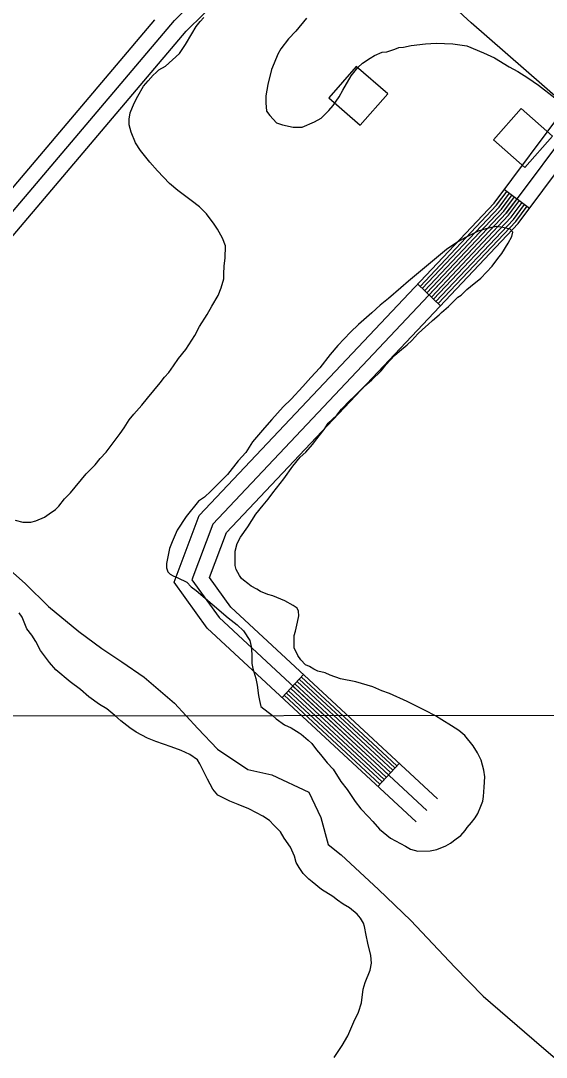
# Model space of a CAD drawing. Extents: x 3297735 to 3335592, y 670436 to 695807.
# Drawn here: x 3331878 to 3332381, y 690669 to 691662 of the extents above; entities that cross this region are included whole.
import ezdxf

# ---------------------------------------------------------------- set-up
doc = ezdxf.new("R2010")
doc.units = 0
for name, color, linetype in [('V-BLDG-OTLN', 7, 'Continuous'), ('V-GRID-MAJR', 7, 'Continuous'), ('V-ROAD-CNTR', 7, 'Continuous'), ('V-SITE-VEGE', 7, 'Continuous'), ('V-TOPO-SHOR', 7, 'Continuous')]:
    doc.layers.add(name, color=color, linetype=linetype)

msp = doc.modelspace()

# ---------------------------------------------------------------- linework, layer by layer
at = {"layer": 'V-BLDG-OTLN'}
for points in [[(3332229.3, 691591.53), (3332199.23, 691617.91), (3332172.85, 691587.84), (3332202.92, 691561.47)], [(3332387.17, 691551.17), (3332357.11, 691577.55), (3332330.73, 691547.48), (3332360.8, 691521.11)]]:
    msp.add_lwpolyline(points, close=True, dxfattribs=at)
at = {"layer": 'V-GRID-MAJR'}
msp.add_lwpolyline([(3301853.13, 690965.76), (3302673.49, 690966.23), (3305673.73, 690968.17), (3310110.29, 690971.5), (3313525.52, 690974.42), (3317355.66, 690978.09), (3321058.09, 690982.03), (3323164.54, 690984.43), (3326643.71, 690988.68), (3330122.76, 690993.26), (3332835.9, 690997.06), (3333379.42, 690997.86)], dxfattribs=at)
at = {"layer": 'V-ROAD-CNTR'}
for p, q in [((3332341.24, 691500.11), (3332365.27, 691482.15)), ((3332258.06, 691409.25), (3332279.88, 691388.66)), ((3332128.18, 691013.3), (3332148.58, 691035.29)), ((3332219.8, 690928.27), (3332240.21, 690950.27))]:
    msp.add_line(p, q, dxfattribs=at)
for points in [[(3333375.09, 690719.28), (3333248.87, 690831.59), (3332871.12, 691169.4), (3332309.12, 691659.71), (3331951.42, 691988.9), (3331625.26, 692277.88), (3331538.57, 692353.46), (3331129.95, 692719.64)], [(3331454.52, 692148.36), (3331526.02, 692067.29), (3331534.04, 692040.4), (3331461.68, 691858.08), (3331336.99, 691710.85), (3331632.91, 691444.72), (3331859.32, 691466.27), (3332025.14, 691661.79), (3332161.02, 691795.36)], [(3331454.45, 692125.77), (3331512.59, 692059.84), (3331518.18, 692041.1), (3331448.65, 691865.9), (3331316.13, 691709.44), (3331627.78, 691429.17), (3331866.82, 691451.92), (3332036.14, 691651.57), (3332171.54, 691784.67)], [(3331522.78, 691971.38), (3331474.72, 691850.26), (3331357.84, 691712.27), (3331638.05, 691460.28), (3331851.83, 691480.63), (3332006.05, 691662.47)], [(3332256.46, 690894.26), (3332056.39, 691079.92), (3332024.66, 691124.02), (3332048.79, 691187.6), (3332331.35, 691486.88), (3332400.1, 691578.83)], [(3332412.11, 691569.85), (3332342.85, 691477.21), (3332061.76, 691179.47), (3332041.54, 691126.23), (3332067.69, 691089.89), (3332266.66, 690905.26)], [(3332276.86, 690916.25), (3332078.99, 691099.87), (3332058.43, 691128.45), (3332074.72, 691171.35), (3332354.34, 691467.53), (3332424.13, 691560.87)], [(3332260.24, 691407.19), (3332333.65, 691484.94), (3332343.64, 691498.31)], [(3332262.42, 691405.13), (3332335.95, 691483.01), (3332346.05, 691496.52)], [(3332264.61, 691403.07), (3332338.25, 691481.07), (3332348.45, 691494.72)], [(3332266.79, 691401.01), (3332340.55, 691479.14), (3332350.85, 691492.92)], [(3332268.97, 691398.95), (3332342.85, 691477.21), (3332353.26, 691491.13)], [(3332271.15, 691396.9), (3332345.15, 691475.27), (3332355.66, 691489.33)], [(3332273.33, 691394.84), (3332347.45, 691473.34), (3332358.06, 691487.53)], [(3332275.51, 691392.78), (3332349.75, 691471.4), (3332360.46, 691485.74)], [(3332277.69, 691390.72), (3332352.05, 691469.47), (3332362.87, 691483.94)], [(3332236.13, 690945.87), (3332144.5, 691030.89)], [(3332238.17, 690948.07), (3332146.54, 691033.09)], [(3332227.97, 690937.07), (3332136.34, 691022.1)], [(3332230.01, 690939.27), (3332138.38, 691024.29)], [(3332232.05, 690941.47), (3332140.42, 691026.49)], [(3332234.09, 690943.67), (3332142.46, 691028.69)], [(3332221.85, 690930.47), (3332130.22, 691015.5)], [(3332223.89, 690932.67), (3332132.26, 691017.7)], [(3332225.93, 690934.87), (3332134.3, 691019.9)]]:
    msp.add_lwpolyline(points, dxfattribs=at)
at = {"layer": 'V-SITE-VEGE'}
for p, q in [((3332045.79, 691656.05), (3332049.66, 691660.8)), ((3332049.66, 691660.8), (3332053.1, 691664.69)), ((3332151.48, 691664.09), (3332141.16, 691651.55)), ((3332035.48, 691638.76), (3332041.49, 691649.13)), ((3332041.49, 691649.13), (3332045.79, 691656.05)), ((3332141.16, 691651.55), (3332134.27, 691644.2)), ((3332029.89, 691630.12), (3332035.48, 691638.76)), ((3332134.27, 691644.2), (3332126.96, 691634.69)), ((3332244.32, 691636.29), (3332251.65, 691638.04)), ((3332251.65, 691638.04), (3332265.45, 691639.37)), ((3332265.45, 691639.37), (3332275.81, 691640.26)), ((3332275.81, 691640.26), (3332291.77, 691639.43)), ((3332291.77, 691639.43), (3332305.15, 691637.74)), ((3332305.15, 691637.74), (3332321.13, 691630.88)), ((3332016.55, 691618), (3332029.89, 691630.12)), ((3332123.95, 691629.5), (3332120.53, 691620.86)), ((3332126.96, 691634.69), (3332123.95, 691629.5)), ((3332212.42, 691625.85), (3332216.73, 691628.45)), ((3332216.73, 691628.45), (3332224.05, 691631.49)), ((3332224.05, 691631.49), (3332228.36, 691631.93)), ((3332228.36, 691631.93), (3332231.38, 691632.81)), ((3332231.38, 691632.81), (3332236.12, 691634.54)), ((3332236.12, 691634.54), (3332240, 691635.85)), ((3332240, 691635.85), (3332244.32, 691636.29)), ((3332321.13, 691630.88), (3332331.5, 691626.17)), ((3332010.08, 691614.53), (3332016.55, 691618)), ((3332120.53, 691620.86), (3332117.95, 691614.81)), ((3332194.34, 691608.97), (3332200.79, 691616.76)), ((3332200.79, 691616.76), (3332205.09, 691621.08)), ((3332205.09, 691621.08), (3332212.42, 691625.85)), ((3332331.5, 691626.17), (3332345.77, 691617.57)), ((3332345.77, 691617.57), (3332353.97, 691612.85)), ((3331999.75, 691604.15), (3332004.49, 691609.34)), ((3332004.49, 691609.34), (3332007.5, 691611.93)), ((3332007.5, 691611.93), (3332010.08, 691614.53)), ((3332117.95, 691614.81), (3332114.54, 691600.57)), ((3332186.18, 691595.15), (3332194.34, 691608.97)), ((3332353.97, 691612.85), (3332363.48, 691606.83)), ((3332363.48, 691606.83), (3332373.85, 691599.95)), ((3331989.87, 691589.45), (3331995.46, 691598.96)), ((3331995.46, 691598.96), (3331999.75, 691604.15)), ((3332114.54, 691600.57), (3332112.41, 691589.77)), ((3332373.85, 691599.95), (3332389.42, 691587.92)), ((3331986.44, 691582.54), (3331989.87, 691589.45)), ((3332112.41, 691589.77), (3332112.43, 691582.87)), ((3332177.16, 691580.45), (3332182.74, 691588.66)), ((3332182.74, 691588.66), (3332186.18, 691595.15)), ((3331982.58, 691573.47), (3331986.44, 691582.54)), ((3332112.43, 691582.87), (3332113.31, 691575.11)), ((3332172.85, 691575.69), (3332177.16, 691580.45)), ((3331981.73, 691567.43), (3331982.58, 691573.47)), ((3331981.75, 691561.81), (3331981.73, 691567.43)), ((3332113.31, 691575.11), (3332116.34, 691570.8)), ((3332116.34, 691570.8), (3332122.83, 691563.91)), ((3332159.07, 691564.87), (3332165.54, 691568.34)), ((3332165.54, 691568.34), (3332172.85, 691575.69)), ((3331983.49, 691554.92), (3331981.75, 691561.81)), ((3332122.83, 691563.91), (3332128.45, 691561.77)), ((3332128.45, 691561.77), (3332138.81, 691559.64)), ((3332138.81, 691559.64), (3332147.44, 691559.66)), ((3332147.44, 691559.66), (3332159.07, 691564.87)), ((3331987.83, 691544.57), (3331983.49, 691554.92)), ((3331992.6, 691537.25), (3331987.83, 691544.57)), ((3332001.26, 691526.05), (3331992.6, 691537.25)), ((3332008.61, 691517.88), (3332001.26, 691526.05)), ((3332020.29, 691505.83), (3332008.61, 691517.88)), ((3332028.08, 691498.94), (3332020.29, 691505.83)), ((3332041.05, 691489.48), (3332028.08, 691498.94)), ((3332048.83, 691483.46), (3332041.05, 691489.48)), ((3332055.75, 691476.58), (3332048.83, 691483.46)), ((3332063.11, 691466.67), (3332055.75, 691476.58)), ((3332066.15, 691461.93), (3332063.11, 691466.67)), ((3332070.92, 691453.32), (3332066.15, 691461.93)), ((3332315.87, 691460.2), (3332303.8, 691454.13)), ((3332323.2, 691462.38), (3332315.87, 691460.2)), ((3332333.55, 691464.56), (3332323.2, 691462.38)), ((3332339.59, 691463.72), (3332333.55, 691464.56)), ((3332346.5, 691462.01), (3332339.59, 691463.72)), ((3332349.1, 691459), (3332346.5, 691462.01)), ((3332348.24, 691455.11), (3332349.1, 691459)), ((3332073.95, 691445.99), (3332070.92, 691453.32)), ((3332296.48, 691449.8), (3332285.71, 691442.43)), ((3332303.8, 691454.13), (3332296.48, 691449.8)), ((3332338.79, 691438.69), (3332344.81, 691448.63)), ((3332344.81, 691448.63), (3332348.24, 691455.11)), ((3332073.56, 691434.34), (3332073.95, 691445.99)), ((3332285.71, 691442.43), (3332249.12, 691412.13)), ((3332334.92, 691433.93), (3332338.79, 691438.69)), ((3332072.71, 691427), (3332073.56, 691434.34)), ((3332329.33, 691426.58), (3332334.92, 691433.93)), ((3332072.3, 691418.8), (3332072.71, 691427)), ((3332072.31, 691414.49), (3332072.3, 691418.8)), ((3332318.58, 691414.91), (3332329.33, 691426.58)), ((3332069.75, 691405.85), (3332072.31, 691414.49)), ((3332249.12, 691412.13), (3332241.8, 691405.64)), ((3332308.67, 691407.11), (3332318.58, 691414.91)), ((3332060.73, 691388.14), (3332066.75, 691398.51)), ((3332066.75, 691398.51), (3332069.75, 691405.85)), ((3332241.8, 691405.64), (3332230.18, 691395.69)), ((3332296.62, 691396.73), (3332299.64, 691398.89)), ((3332299.64, 691398.89), (3332305.23, 691404.08)), ((3332305.23, 691404.08), (3332308.67, 691407.11)), ((3332221.99, 691389.19), (3332214.25, 691381.84)), ((3332230.18, 691395.69), (3332221.99, 691389.19)), ((3332287.58, 691388.07), (3332291.02, 691391.53)), ((3332291.02, 691391.53), (3332296.62, 691396.73)), ((3332049.14, 691368.69), (3332056.44, 691380.36)), ((3332056.44, 691380.36), (3332060.73, 691388.14)), ((3332214.25, 691381.84), (3332201.33, 691370.58)), ((3332272.08, 691374.66), (3332278.54, 691379.85)), ((3332278.54, 691379.85), (3332280.69, 691382.01)), ((3332280.69, 691382.01), (3332287.58, 691388.07)), ((3332044.41, 691360.05), (3332049.14, 691368.69)), ((3332201.33, 691370.58), (3332193.59, 691363.23)), ((3332262.61, 691366), (3332268.21, 691370.76)), ((3332268.21, 691370.76), (3332272.08, 691374.66)), ((3332035.82, 691346.65), (3332044.41, 691360.05)), ((3332193.59, 691363.23), (3332181.54, 691350.69)), ((3332252.29, 691355.19), (3332258.31, 691361.67)), ((3332258.31, 691361.67), (3332262.61, 691366)), ((3332181.54, 691350.69), (3332174.22, 691342.04)), ((3332240.66, 691345.23), (3332247.98, 691351.29)), ((3332247.98, 691351.29), (3332252.29, 691355.19)), ((3332028.94, 691338), (3332035.82, 691346.65)), ((3332174.22, 691342.04), (3332164.34, 691329.07)), ((3332227.75, 691332.25), (3332235.93, 691340.91)), ((3332235.93, 691340.91), (3332240.66, 691345.23)), ((3332019.48, 691324.6), (3332024.21, 691331.09)), ((3332024.21, 691331.09), (3332028.94, 691338)), ((3332164.34, 691329.07), (3332155.73, 691319.98)), ((3332223.02, 691326.2), (3332227.75, 691332.25)), ((3332011.31, 691314.66), (3332015.61, 691320.28)), ((3332015.61, 691320.28), (3332019.48, 691324.6)), ((3332155.73, 691319.98), (3332147.98, 691311.33)), ((3332213.99, 691317.55), (3332223.02, 691326.2)), ((3331999.26, 691299.96), (3332011.31, 691314.66)), ((3332147.98, 691311.33), (3332136.8, 691299.22)), ((3332196.77, 691301.54), (3332207.1, 691311.49)), ((3332207.1, 691311.49), (3332213.99, 691317.55)), ((3331993.67, 691293.47), (3331999.26, 691299.96)), ((3332136.8, 691299.22), (3332129.05, 691291.87)), ((3332193.33, 691298.08), (3332196.77, 691301.54)), ((3331985.93, 691284.82), (3331993.67, 691293.47)), ((3332129.05, 691291.87), (3332118.3, 691279.76)), ((3332180.42, 691283.8), (3332185.15, 691289.43)), ((3332185.15, 691289.43), (3332193.33, 691298.08)), ((3331976.9, 691271.85), (3331981.63, 691279.2)), ((3331981.63, 691279.2), (3331985.93, 691284.82)), ((3332118.3, 691279.76), (3332111.42, 691271.54)), ((3332172.24, 691276.02), (3332180.42, 691283.8)), ((3331973.03, 691266.23), (3331976.9, 691271.85)), ((3332111.42, 691271.54), (3332099.8, 691258.13)), ((3332161.49, 691261.31), (3332168.37, 691269.96)), ((3332168.37, 691269.96), (3332172.24, 691276.02)), ((3331959.71, 691248.51), (3331973.03, 691266.23)), ((3332157.19, 691255.7), (3332161.49, 691261.31)), ((3332099.8, 691258.13), (3332093.35, 691248.19)), ((3332150.74, 691248.34), (3332157.19, 691255.7)), ((3331948.95, 691236.39), (3331953.68, 691242.45)), ((3331953.68, 691242.45), (3331959.71, 691248.51)), ((3332086.04, 691239.97), (3332075.72, 691227)), ((3332093.35, 691248.19), (3332086.04, 691239.97)), ((3332138.26, 691234.94), (3332145.58, 691243.58)), ((3332145.58, 691243.58), (3332150.74, 691248.34)), ((3331940.34, 691227.74), (3331948.95, 691236.39)), ((3332129.67, 691222.83), (3332138.26, 691234.94)), ((3331925.29, 691209.58), (3331940.34, 691227.74)), ((3332075.72, 691227), (3332059.8, 691211)), ((3332126.23, 691218.51), (3332129.67, 691222.83)), ((3331919.7, 691203.53), (3331925.29, 691209.58)), ((3332059.8, 691211), (3332053.77, 691205.37)), ((3332119.35, 691209.43), (3332126.23, 691218.51)), ((3331914.11, 691196.61), (3331919.7, 691203.53)), ((3332048.17, 691201.47), (3332036.13, 691186.77)), ((3332053.77, 691205.37), (3332048.17, 691201.47)), ((3332109.88, 691197.75), (3332114.62, 691203.37)), ((3332114.62, 691203.37), (3332119.35, 691209.43)), ((3331905.06, 691189.25), (3331911.09, 691193.58)), ((3331911.09, 691193.58), (3331914.11, 691196.61)), ((3332103, 691189.11), (3332109.88, 691197.75)), ((3331872.29, 691183.12), (3331879.63, 691181.42)), ((3331879.63, 691181.42), (3331887.39, 691181.43)), ((3331887.39, 691181.43), (3331892.14, 691182.74)), ((3331892.14, 691182.74), (3331900.33, 691186.22)), ((3331900.33, 691186.22), (3331905.06, 691189.25)), ((3332036.13, 691186.77), (3332027.54, 691173.81)), ((3332095.27, 691177), (3332103, 691189.11)), ((3332027.54, 691173.81), (3332022.82, 691162.57)), ((3332088.39, 691167.06), (3332095.27, 691177)), ((3332022.82, 691162.57), (3332020.25, 691156.09)), ((3332083.25, 691153.67), (3332084.96, 691161.01)), ((3332084.96, 691161.01), (3332088.39, 691167.06)), ((3332020.25, 691156.09), (3332017.27, 691141.85)), ((3332083.29, 691139.87), (3332083.25, 691153.67)), ((3332017.27, 691141.85), (3332017.28, 691137.53)), ((3332017.28, 691137.53), (3332018.58, 691133.65)), ((3332018.58, 691133.65), (3332020.74, 691131.5)), ((3332020.74, 691131.5), (3332023.77, 691129.78)), ((3332084.16, 691135.98), (3332083.29, 691139.87)), ((3332087.2, 691130.38), (3332084.16, 691135.98)), ((3332089.36, 691127.37), (3332087.2, 691130.38)), ((3332023.77, 691129.78), (3332028.09, 691128.07)), ((3332028.09, 691128.07), (3332036.73, 691123.78)), ((3332036.73, 691123.78), (3332041.06, 691119.48)), ((3332091.09, 691125.65), (3332089.36, 691127.37)), ((3332095.41, 691122.64), (3332091.09, 691125.65)), ((3332098.44, 691120.06), (3332095.41, 691122.64)), ((3332041.06, 691119.48), (3332045.81, 691116.04)), ((3332045.81, 691116.04), (3332076.51, 691089.8)), ((3332104.06, 691117.05), (3332098.44, 691120.06)), ((3332107.52, 691114.91), (3332104.06, 691117.05)), ((3332114.43, 691111.9), (3332107.52, 691114.91)), ((3332119.18, 691110.62), (3332114.43, 691111.9)), ((3332130.84, 691105.9), (3332119.18, 691110.62)), ((3332138.62, 691101.61), (3332130.84, 691105.9)), ((3332142.5, 691099.03), (3332138.62, 691101.61)), ((3331879.23, 691090.34), (3331876.2, 691094.64)), ((3331883.57, 691079.13), (3331879.23, 691090.34)), ((3332143.81, 691096.02), (3332142.5, 691099.03)), ((3332142.97, 691085.66), (3332144.25, 691091.7)), ((3332144.25, 691091.7), (3332143.81, 691096.02)), ((3332076.51, 691089.8), (3332085.16, 691082.92)), ((3332085.16, 691082.92), (3332091.22, 691077.32)), ((3332140.84, 691077.02), (3332142.97, 691085.66)), ((3331888.33, 691073.1), (3331883.57, 691079.13)), ((3331892.23, 691067.07), (3331888.33, 691073.1)), ((3332091.22, 691077.32), (3332097.28, 691067.85)), ((3332139.56, 691072.7), (3332140.84, 691077.02)), ((3332139.59, 691061.06), (3332139.56, 691072.7)), ((3331896.57, 691058.45), (3331892.23, 691067.07)), ((3332097.28, 691067.85), (3332098.6, 691062.24)), ((3332098.6, 691062.24), (3332099.04, 691054.91)), ((3332143.06, 691053.73), (3332139.59, 691061.06)), ((3331905.23, 691046.83), (3331896.57, 691058.45)), ((3332099.04, 691054.91), (3332099.07, 691045.84)), ((3332146.09, 691049.42), (3332143.06, 691053.73)), ((3331911.29, 691039.94), (3331905.23, 691046.83)), ((3332099.07, 691045.84), (3332099.94, 691041.1)), ((3332099.94, 691041.1), (3332102.99, 691031.62)), ((3332150.42, 691044.69), (3332146.09, 691049.42)), ((3332154.3, 691042.97), (3332150.42, 691044.69)), ((3332158.62, 691040.39), (3332154.3, 691042.97)), ((3331925.13, 691028.33), (3331911.29, 691039.94)), ((3332102.99, 691031.62), (3332104.3, 691025.15)), ((3332162.51, 691038.68), (3332158.62, 691040.39)), ((3332169.42, 691036.97), (3332162.51, 691038.68)), ((3332174.17, 691034.83), (3332169.42, 691036.97)), ((3332184.11, 691031.4), (3332174.17, 691034.83)), ((3332198.78, 691028.42), (3332184.11, 691031.4)), ((3331935.07, 691021.02), (3331925.13, 691028.33)), ((3331942.85, 691014.14), (3331935.07, 691021.02)), ((3332104.3, 691025.15), (3332105.62, 691015.23)), ((3332215.2, 691023.72), (3332198.78, 691028.42)), ((3332223.83, 691019.85), (3332215.2, 691023.72)), ((3331953.23, 691006.83), (3331942.85, 691014.14)), ((3332105.62, 691015.23), (3332106.5, 691010.48)), ((3332231.17, 691017.29), (3332223.83, 691019.85)), ((3332248.02, 691009.56), (3332231.17, 691017.29)), ((3331960.15, 691002.53), (3331953.23, 691006.83)), ((3331967.93, 690996.08), (3331960.15, 691002.53)), ((3332106.5, 691010.48), (3332107.81, 691004.88)), ((3332107.81, 691004.88), (3332119.04, 690996.28)), ((3332265.3, 691000.98), (3332248.02, 691009.56)), ((3332275.24, 690995.83), (3332265.3, 691000.98)), ((3331973.55, 690990.92), (3331967.93, 690996.08)), ((3332119.04, 690996.28), (3332122.51, 690992.84)), ((3332122.51, 690992.84), (3332130.29, 690987.25)), ((3332281.29, 690991.96), (3332275.24, 690995.83)), ((3332290.37, 690986.37), (3332281.29, 690991.96)), ((3331982.2, 690984.47), (3331973.55, 690990.92)), ((3331988.25, 690980.17), (3331982.2, 690984.47)), ((3332130.29, 690987.25), (3332136.77, 690984.24)), ((3332136.77, 690984.24), (3332144.55, 690979.52)), ((3332297.29, 690981.65), (3332290.37, 690986.37)), ((3332303.34, 690976.92), (3332297.29, 690981.65)), ((3331999.05, 690974.59), (3331988.25, 690980.17)), ((3332007.26, 690971.16), (3331999.05, 690974.59)), ((3332144.55, 690979.52), (3332146.27, 690978.23)), ((3332146.27, 690978.23), (3332153.2, 690972.64)), ((3332153.2, 690972.64), (3332156.66, 690969.2)), ((3332311.13, 690967.02), (3332303.34, 690976.92)), ((3332021.94, 690966.02), (3332007.26, 690971.16)), ((3332031.44, 690962.59), (3332021.94, 690966.02)), ((3332039.65, 690958.73), (3332031.44, 690962.59)), ((3332156.66, 690969.2), (3332160.99, 690963.17)), ((3332160.99, 690963.17), (3332164.88, 690958.86)), ((3332315.46, 690960.55), (3332311.13, 690967.02)), ((3332047, 690953.57), (3332039.65, 690958.73)), ((3332049.17, 690949.7), (3332047, 690953.57)), ((3332164.88, 690958.86), (3332171.38, 690950.68)), ((3332318.93, 690953.23), (3332315.46, 690960.55)), ((3332321.55, 690943.74), (3332318.93, 690953.23)), ((3332056.54, 690935.04), (3332049.17, 690949.7)), ((3332171.38, 690950.68), (3332177, 690944.65)), ((3332177, 690944.65), (3332184.37, 690933.02)), ((3332322.43, 690937.27), (3332321.55, 690943.74)), ((3332061.74, 690925.56), (3332056.54, 690935.04)), ((3332184.37, 690933.02), (3332190.43, 690925.27)), ((3332321.59, 690927.35), (3332322.43, 690937.27)), ((3332066.51, 690919.97), (3332061.74, 690925.56)), ((3332190.43, 690925.27), (3332198.22, 690913.64)), ((3332321.18, 690918.71), (3332321.59, 690927.35)), ((3332078.17, 690913.96), (3332066.51, 690919.97)), ((3332085.95, 690910.96), (3332078.17, 690913.96)), ((3332198.22, 690913.64), (3332203.42, 690906.75)), ((3332318.62, 690909.22), (3332320.33, 690913.97)), ((3332320.33, 690913.97), (3332321.18, 690918.71)), ((3332096.31, 690906.67), (3332085.95, 690910.96)), ((3332103.66, 690902.81), (3332096.31, 690906.67)), ((3332109.71, 690899.8), (3332103.66, 690902.81)), ((3332203.42, 690906.75), (3332210.77, 690899.01)), ((3332313.04, 690897.98), (3332315.61, 690902.3)), ((3332315.61, 690902.3), (3332318.62, 690909.22)), ((3332116.19, 690895.51), (3332109.71, 690899.8)), ((3332120.08, 690891.2), (3332116.19, 690895.51)), ((3332210.77, 690899.01), (3332215.1, 690894.7)), ((3332215.1, 690894.7), (3332221.59, 690887.39)), ((3332305.29, 690888.9), (3332309.6, 690893.66)), ((3332309.6, 690893.66), (3332313.04, 690897.98)), ((3332126.57, 690884.74), (3332120.08, 690891.2)), ((3332130.04, 690878.71), (3332126.57, 690884.74)), ((3332221.59, 690887.39), (3332231.97, 690878.79)), ((3332299.27, 690881.12), (3332303.58, 690885.88)), ((3332303.58, 690885.88), (3332305.29, 690888.9)), ((3332136.1, 690870.1), (3332130.04, 690878.71)), ((3332231.97, 690878.79), (3332246.23, 690871.06)), ((3332285.06, 690871.16), (3332289.37, 690873.76)), ((3332289.37, 690873.76), (3332294.97, 690878.09)), ((3332294.97, 690878.09), (3332299.27, 690881.12)), ((3332140.01, 690861.48), (3332136.1, 690870.1)), ((3332246.23, 690871.06), (3332250.99, 690868.05)), ((3332250.99, 690868.05), (3332258.32, 690866.34)), ((3332258.32, 690866.34), (3332269.98, 690866.37)), ((3332269.98, 690866.37), (3332276.44, 690867.68)), ((3332276.44, 690867.68), (3332285.06, 690871.16)), ((3332141.75, 690855.45), (3332140.01, 690861.48)), ((3332144.35, 690850.71), (3332141.75, 690855.45)), ((3332148.25, 690844.68), (3332144.35, 690850.71)), ((3332153.88, 690839.51), (3332148.25, 690844.68)), ((3332156.9, 690836.93), (3332153.88, 690839.51)), ((3332165.98, 690829.62), (3332156.9, 690836.93)), ((3332176.79, 690822.74), (3332165.98, 690829.62)), ((3332181.11, 690819.31), (3332176.79, 690822.74)), ((3332186.73, 690815.44), (3332181.11, 690819.31)), ((3332192.78, 690812), (3332186.73, 690815.44)), ((3332200.13, 690805.98), (3332192.78, 690812)), ((3332203.16, 690802.1), (3332200.13, 690805.98)), ((3332206.2, 690797.37), (3332203.16, 690802.1)), ((3332207.07, 690793.92), (3332206.2, 690797.37)), ((3332208.81, 690785.72), (3332207.07, 690793.92)), ((3332210.13, 690777.96), (3332208.81, 690785.72)), ((3332213.18, 690766.32), (3332210.13, 690777.96)), ((3332213.63, 690758.98), (3332213.18, 690766.32)), ((3332212.35, 690752.08), (3332213.63, 690758.98)), ((3332207.64, 690740.42), (3332212.35, 690752.08)), ((3332204.24, 690720.99), (3332205.93, 690733.94)), ((3332205.93, 690733.94), (3332207.64, 690740.42)), ((3332201.24, 690711.92), (3332204.24, 690720.99)), ((3332196.95, 690702.85), (3332201.24, 690711.92)), ((3332190.95, 690689.46), (3332196.95, 690702.85)), ((3332185.79, 690679.95), (3332190.95, 690689.46)), ((3332178.06, 690668.71), (3332185.79, 690679.95))]:
    msp.add_line(p, q, dxfattribs=at)
at = {"layer": 'V-TOPO-SHOR'}
for points in [[(3331849.56, 691150.85), (3331882.33, 691122.37), (3331904.33, 691100.49), (3331933.37, 691076.56), (3331955.35, 691060.47), (3331974.43, 691047.69), (3331995.99, 691032.84), (3332025.04, 691008.08), (3332047.45, 690983.72), (3332066.13, 690963.9), (3332095.16, 690944.52), (3332118.35, 690939.2), (3332153.58, 690922.74), (3332165.24, 690898.34), (3332172.34, 690872.7), (3332184.79, 690862.8), (3332220.47, 690829.36), (3332251.6, 690799.64)], [(3332251.6, 690799.64), (3332293.54, 690755.03), (3332320.91, 690727.22), (3332376.8, 690679.16), (3332430.94, 690632.83), (3332494.97, 690580.15), (3332538.64, 690540.18), (3332591.62, 690492.69), (3332627.72, 690459.68), (3332670.22, 690422.04), (3332694.67, 690400.03), (3332712.71, 690384.98)]]:
    msp.add_lwpolyline(points, dxfattribs=at)

doc.saveas('drawing.dxf')
